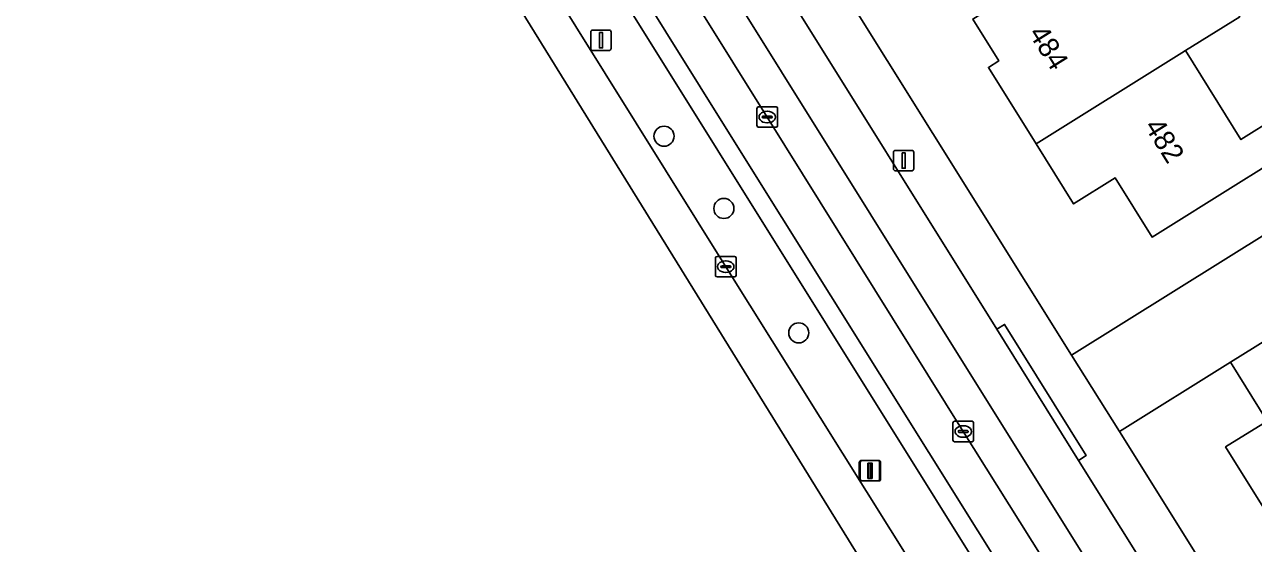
# Model space of a CAD drawing. Extents: x 159664 to 160323, y 385312 to 386115.
# Drawn here: x 159812.8 to 159872.7, y 385585.5 to 385610.9 of the extents above; entities that cross this region are included whole.
import ezdxf

# ---------------------------------------------------------------- set-up
doc = ezdxf.new("R2010")
doc.units = 0
for name, color, linetype in [('IMGEO_Berm_groen', 7, 'Continuous'), ('IMGEO_Boom', 7, 'Continuous'), ('IMGEO_Erf', 7, 'Continuous'), ('IMGEO_Fietspad_gesloten', 7, 'Continuous'), ('IMGEO_Kolk', 7, 'Continuous'), ('IMGEO_Lichtmast', 7, 'Continuous'), ('IMGEO_Pand', 7, 'Continuous'), ('IMGEO_Pand_nummerreeks', 7, 'Continuous'), ('IMGEO_Parkeervlak_open', 7, 'Continuous'), ('IMGEO_Rijbaan_lokaal_open', 7, 'Continuous'), ('IMGEO_Rijbaan_regionaal_gesloten', 7, 'Continuous'), ('IMGEO_Voetpad_open', 7, 'Continuous')]:
    doc.layers.add(name, color=color, linetype=linetype)

msp = doc.modelspace()

# ---------------------------------------------------------------- linework, layer by layer
at = {"layer": 'IMGEO_Berm_groen'}
for points in [[(159846.627, 385604.709), (159833.243, 385626.143), (159807.631, 385667.282), (159806.941, 385666.857), (159814.156, 385651.736), (159814.529, 385651.059), (159816.223, 385648.36), (159826.472, 385631.922), (159836.763, 385615.483), (159847.008, 385599.042), (159857.295, 385582.597), (159867.603, 385566.167), (159877.784, 385549.723), (159885.92, 385536.669), (159886.916, 385535.078)], [(159876.309, 385558.909), (159875.537, 385558.415), (159867.868, 385570.698), (159846.627, 385604.709)]]:
    msp.add_lwpolyline(points, dxfattribs=at)
at = {"layer": 'IMGEO_Boom'}
for centre in [(159843.999, 385605.406), (159846.916, 385601.882), (159850.565, 385595.815)]:
    msp.add_circle(centre, 0.489, dxfattribs=at)
at = {"layer": 'IMGEO_Erf'}
msp.add_lwpolyline([(159884.653, 385626.763), (159878.162, 385637.111), (159876.173, 385637.213), (159875.976, 385637.489), (159876.848, 385639.206), (159870.177, 385649.841), (159864.753, 385646.292), (159863.207, 385648.655), (159868.631, 385652.204), (159868.368, 385652.606), (159839.054, 385634.423), (159863.871, 385594.734), (159893.561, 385613.299)], close=True, dxfattribs=at)
for points in [[(159872.995, 385603.734), (159872.011, 385603.118), (159867.795, 385600.486), (159865.993, 385603.369), (159863.969, 385602.105), (159862.136, 385605.04), (159859.81, 385608.763), (159860.319, 385609.081), (159859.046, 385611.118)], [(159872.065, 385611.237), (159869.414, 385609.582), (159872.124, 385605.243), (159873.887, 385606.344)], [(159875.549, 385583.563), (159873.206, 385587.314), (159871.373, 385590.249), (159873.403, 385591.515), (159871.612, 385594.38), (159866.206, 385591), (159867.78, 385588.482), (159889.403, 385553.858)]]:
    msp.add_lwpolyline(points, dxfattribs=at)
at = {"layer": 'IMGEO_Fietspad_gesloten'}
msp.add_lwpolyline([(159864.207, 385589.594), (159860.229, 385595.988), (159838.744, 385630.408), (159834.781, 385636.775), (159814.499, 385669.276), (159812.581, 385668.063), (159836.817, 385629.225), (159858.356, 385594.735), (159882.933, 385555.398), (159884.847, 385556.58)], close=True, dxfattribs=at)
at = {"layer": 'IMGEO_Kolk'}
for p, q in [((159848.531, 385605.915), (159848.531, 385606.767)), ((159848.606, 385606.841), (159849.458, 385606.841)), ((159849.019, 385606.621), (159849.044, 385606.621)), ((159849.532, 385606.767), (159849.532, 385605.915)), ((159848.79, 385606.335), (159848.79, 385606.347)), ((159849.228, 385606.298), (159848.83, 385606.298)), ((159848.833, 385606.384), (159849.231, 385606.384)), ((159849.042, 385606.061), (159849.017, 385606.061)), ((159849.274, 385606.347), (159849.274, 385606.335)), ((159849.458, 385605.841), (159848.606, 385605.841)), ((159846.507, 385598.617), (159846.507, 385599.469)), ((159846.582, 385599.543), (159847.434, 385599.543)), ((159847.508, 385599.469), (159847.508, 385598.617)), ((159846.766, 385599.037), (159846.766, 385599.049)), ((159847.204, 385599), (159846.806, 385599)), ((159846.809, 385599.086), (159847.207, 385599.086)), ((159846.995, 385599.323), (159847.02, 385599.323)), ((159847.25, 385599.049), (159847.25, 385599.037)), ((159847.434, 385598.543), (159846.582, 385598.543)), ((159847.018, 385598.763), (159846.993, 385598.763)), ((159858.086, 385590.579), (159858.086, 385591.431)), ((159858.161, 385591.505), (159859.013, 385591.505)), ((159858.345, 385590.999), (159858.345, 385591.011)), ((159858.388, 385591.048), (159858.786, 385591.048)), ((159858.574, 385591.285), (159858.599, 385591.285)), ((159858.829, 385591.011), (159858.829, 385590.999)), ((159859.087, 385591.431), (159859.087, 385590.579)), ((159859.013, 385590.505), (159858.161, 385590.505)), ((159858.783, 385590.962), (159858.385, 385590.962)), ((159858.597, 385590.725), (159858.572, 385590.725))]:
    msp.add_line(p, q, dxfattribs=at)
for points in [[(159848.531, 385605.915), (159848.531, 385606.767)], [(159848.606, 385606.841), (159849.458, 385606.841)], [(159849.532, 385606.767), (159849.532, 385605.915)], [(159849.458, 385605.841), (159848.606, 385605.841)], [(159846.507, 385598.617), (159846.507, 385599.469)], [(159846.582, 385599.543), (159847.434, 385599.543)], [(159847.508, 385599.469), (159847.508, 385598.617)], [(159847.434, 385598.543), (159846.582, 385598.543)], [(159858.086, 385590.579), (159858.086, 385591.431)], [(159858.161, 385591.505), (159859.013, 385591.505)], [(159859.087, 385591.431), (159859.087, 385590.579)], [(159859.013, 385590.505), (159858.161, 385590.505)]]:
    msp.add_lwpolyline(points, dxfattribs=at)
for centre, radius, start, end in [((159848.608, 385606.765), 0.0765, 91.55205, 178.44795), ((159848.608, 385606.765), 0.0765, 91.55205, 178.44795), ((159849.456, 385606.765), 0.0765, 1.55205, 88.44795), ((159849.456, 385606.765), 0.0765, 1.55205, 88.44795), ((159848.83, 385606.344), 0.0403, 85.87752, 175.75265), ((159848.827, 385606.334), 0.0366, 178.93798, 274.71019), ((159849.231, 385606.341), 0.043, 264.86636, 352.45326), ((159849.235, 385606.346), 0.0386, 1.73085, 96.63898), ((159848.608, 385605.917), 0.0765, 181.55205, 268.44795), ((159848.608, 385605.917), 0.0765, 181.55205, 268.44795), ((159849.456, 385605.917), 0.0765, 271.55205, 358.44795), ((159849.456, 385605.917), 0.0765, 271.55205, 358.44795), ((159846.584, 385599.467), 0.0765, 91.55205, 178.44795), ((159846.584, 385599.467), 0.0765, 91.55205, 178.44795), ((159847.432, 385599.467), 0.0765, 1.55205, 88.44795), ((159847.432, 385599.467), 0.0765, 1.55205, 88.44795), ((159846.806, 385599.046), 0.0403, 85.87752, 175.75265), ((159846.803, 385599.036), 0.0366, 178.93798, 274.71019), ((159847.207, 385599.043), 0.043, 264.86636, 352.45326), ((159847.211, 385599.048), 0.0386, 1.73085, 96.63898), ((159846.584, 385598.619), 0.0765, 181.55205, 268.44795), ((159846.584, 385598.619), 0.0765, 181.55205, 268.44795), ((159847.432, 385598.619), 0.0765, 271.55205, 358.44795), ((159847.432, 385598.619), 0.0765, 271.55205, 358.44795), ((159858.163, 385591.429), 0.0765, 91.55205, 178.44795), ((159858.163, 385591.429), 0.0765, 91.55205, 178.44795), ((159858.385, 385591.008), 0.0403, 85.87752, 175.75265), ((159858.79, 385591.01), 0.0386, 1.73085, 96.63898), ((159859.011, 385591.429), 0.0765, 1.55205, 88.44795), ((159859.011, 385591.429), 0.0765, 1.55205, 88.44795), ((159858.163, 385590.581), 0.0765, 181.55205, 268.44795), ((159858.163, 385590.581), 0.0765, 181.55205, 268.44795), ((159858.382, 385590.998), 0.0366, 178.93798, 274.71019), ((159858.786, 385591.005), 0.043, 264.86636, 352.45326), ((159859.011, 385590.581), 0.0765, 271.55205, 358.44795), ((159859.011, 385590.581), 0.0765, 271.55205, 358.44795)]:
    msp.add_arc(centre, radius, start, end, dxfattribs=at)
for centre, major_axis, ratio, start_param, end_param in [((159849.018, 385606.341), (-0.387, 0.002), 0.722429, 4.712389, 7.853982), ((159849.043, 385606.341), (-0.39, 0.002), 0.717154, 1.570796, 4.712389), ((159846.994, 385599.043), (-0.387, 0.002), 0.722429, 4.712389, 7.853982), ((159847.019, 385599.043), (-0.39, 0.002), 0.717154, 1.570796, 4.712389), ((159858.573, 385591.005), (-0.387, 0.002), 0.722429, 4.712389, 7.853982), ((159858.598, 385591.005), (-0.39, 0.002), 0.717154, 1.570796, 4.712389)]:
    msp.add_ellipse(centre, major_axis=major_axis, ratio=ratio, start_param=start_param, end_param=end_param, dxfattribs=at)
at = {"layer": 'IMGEO_Lichtmast'}
for p, q in [((159840.43, 385609.687), (159840.43, 385610.487)), ((159840.43, 385610.487), (159840.43, 385609.687)), ((159840.53, 385610.587), (159841.32, 385610.587)), ((159841.32, 385610.587), (159840.53, 385610.587)), ((159841.42, 385610.487), (159841.42, 385609.687)), ((159841.42, 385609.687), (159841.42, 385610.487)), ((159841.32, 385609.587), (159840.53, 385609.587)), ((159840.53, 385609.587), (159841.32, 385609.587)), ((159855.186, 385603.818), (159855.186, 385604.618)), ((159855.186, 385604.618), (159855.186, 385603.818)), ((159855.286, 385604.718), (159856.076, 385604.718)), ((159856.076, 385604.718), (159855.286, 385604.718)), ((159856.176, 385604.618), (159856.176, 385603.818)), ((159856.176, 385603.818), (159856.176, 385604.618)), ((159856.076, 385603.718), (159855.286, 385603.718)), ((159855.286, 385603.718), (159856.076, 385603.718)), ((159853.515, 385588.691), (159853.515, 385589.491)), ((159853.515, 385589.491), (159853.515, 385588.691)), ((159853.569, 385588.693), (159853.569, 385589.493)), ((159853.569, 385589.493), (159853.569, 385588.693)), ((159853.615, 385589.591), (159854.405, 385589.591)), ((159854.405, 385589.591), (159853.615, 385589.591)), ((159853.669, 385589.593), (159854.459, 385589.593)), ((159854.459, 385589.593), (159853.669, 385589.593)), ((159854.505, 385589.491), (159854.505, 385588.691)), ((159854.505, 385588.691), (159854.505, 385589.491)), ((159854.559, 385589.493), (159854.559, 385588.693)), ((159854.559, 385588.693), (159854.559, 385589.493)), ((159854.405, 385588.591), (159853.615, 385588.591)), ((159853.615, 385588.591), (159854.405, 385588.591)), ((159854.459, 385588.593), (159853.669, 385588.593)), ((159853.669, 385588.593), (159854.459, 385588.593))]:
    msp.add_line(p, q, dxfattribs=at)
for points in [[(159840.85, 385610.462), (159841, 385610.462), (159841, 385609.712), (159840.85, 385609.712), (159840.85, 385610.462)], [(159855.606, 385604.593), (159855.756, 385604.593), (159855.756, 385603.843), (159855.606, 385603.843), (159855.606, 385604.593)], [(159853.935, 385589.466), (159854.085, 385589.466), (159854.085, 385588.716), (159853.935, 385588.716), (159853.935, 385589.466)], [(159853.989, 385589.468), (159854.139, 385589.468), (159854.139, 385588.718), (159853.989, 385588.718), (159853.989, 385589.468)]]:
    msp.add_lwpolyline(points, dxfattribs=at)
for centre, start, end in [((159840.53, 385610.487), 90, 180), ((159840.53, 385610.487), 90, 180), ((159841.32, 385610.487), 0, 90), ((159841.32, 385610.487), 360, 90), ((159840.53, 385609.687), 180, 270), ((159840.53, 385609.687), 180, 270), ((159841.32, 385609.687), 270, 0), ((159841.32, 385609.687), 270, 0), ((159855.286, 385604.618), 90, 180), ((159855.286, 385604.618), 90, 180), ((159856.076, 385604.618), 0, 90), ((159856.076, 385604.618), 360, 90), ((159855.286, 385603.818), 180, 270), ((159855.286, 385603.818), 180, 270), ((159856.076, 385603.818), 270, 0), ((159856.076, 385603.818), 270, 0), ((159853.615, 385589.491), 90, 180), ((159853.615, 385589.491), 90, 180), ((159853.669, 385589.493), 90, 180), ((159853.669, 385589.493), 90, 180), ((159854.405, 385589.491), 0, 90), ((159854.405, 385589.491), 360, 90), ((159854.459, 385589.493), 0, 90), ((159854.459, 385589.493), 360, 90), ((159853.615, 385588.691), 180, 270), ((159853.615, 385588.691), 180, 270), ((159853.669, 385588.693), 180, 270), ((159853.669, 385588.693), 180, 270), ((159854.405, 385588.691), 270, 0), ((159854.405, 385588.691), 270, 0), ((159854.459, 385588.693), 270, 0), ((159854.459, 385588.693), 270, 0)]:
    msp.add_arc(centre, 0.1, start, end, dxfattribs=at)
at = {"layer": 'IMGEO_Pand'}
for points in [[(159872.156, 385616.5), (159870.898, 385618.515), (159866.152, 385615.553), (159859.046, 385611.118), (159860.319, 385609.081), (159859.81, 385608.763), (159862.136, 385605.04), (159869.236, 385609.471), (159869.414, 385609.582), (159872.065, 385611.237), (159871.726, 385611.779), (159869.725, 385614.982)], [(159869.236, 385609.471), (159862.136, 385605.04), (159863.969, 385602.105), (159865.993, 385603.369), (159867.795, 385600.486), (159872.011, 385603.118), (159872.995, 385603.734), (159877.358, 385606.535), (159875.856, 385608.938), (159873.274, 385607.325), (159873.887, 385606.344), (159872.124, 385605.243), (159869.414, 385609.582)], [(159880.976, 385596.854), (159882.76, 385597.969), (159881.256, 385600.374), (159880.347, 385599.819), (159876.873, 385597.7), (159875.816, 385597.006), (159871.612, 385594.38), (159873.403, 385591.515), (159871.373, 385590.249), (159873.206, 385587.314), (159880.312, 385591.758), (159880.464, 385591.853), (159883.079, 385593.489)]]:
    msp.add_lwpolyline(points, close=True, dxfattribs=at)
at = {"layer": 'IMGEO_Parkeervlak_open'}
msp.add_lwpolyline([(159876.789, 385558.511), (159879.509, 385557.226), (159879.919, 385556.907), (159877.444, 385560.856), (159868.07, 385575.869), (159858.587, 385591.005), (159849.033, 385606.343), (159839.142, 385622.188), (159829.027, 385638.425), (159819.599, 385653.501), (159811.099, 385667.149), (159811.345, 385666.377), (159811.461, 385663.059), (159811.616, 385662.57), (159834.377, 385626.089), (159847.356, 385605.269), (159866.456, 385574.693), (159876.309, 385558.909)], dxfattribs=at)
at = {"layer": 'IMGEO_Rijbaan_lokaal_open'}
msp.add_lwpolyline([(159881.463, 385554.46), (159882.933, 385555.398), (159858.356, 385594.735), (159836.817, 385629.225), (159812.581, 385668.063), (159811.099, 385667.149), (159819.599, 385653.501), (159829.027, 385638.425), (159839.142, 385622.188), (159849.033, 385606.343), (159858.587, 385591.005), (159868.07, 385575.869), (159877.444, 385560.856), (159879.919, 385556.907)], close=True, dxfattribs=at)
at = {"layer": 'IMGEO_Rijbaan_regionaal_gesloten'}
for points in [[(159722.474, 385795.185), (159793.146, 385682.519), (159877.337, 385546.343)], [(159857.295, 385582.597), (159847.008, 385599.042), (159836.763, 385615.483), (159826.472, 385631.922), (159816.223, 385648.36), (159814.529, 385651.059), (159814.156, 385651.736), (159811.019, 385656.607), (159780.739, 385705.042), (159780.646, 385705.182), (159770.872, 385720.842), (159761.118, 385736.492), (159752.689, 385750), (159751.4, 385752.066), (159741.681, 385767.621)]]:
    msp.add_lwpolyline(points, dxfattribs=at)
at = {"layer": 'IMGEO_Voetpad_open'}
for points in [[(159785.658, 385704.051), (159766.08, 385735.395), (159756.947, 385750), (159733.281, 385787.847), (159732.512, 385787.38), (159743.134, 385770.363), (159755.872, 385750), (159765.302, 385734.925), (159787.841, 385698.811), (159786.921, 385698.214), (159791.432, 385693.325), (159792.033, 385692.538), (159792.121, 385692.388), (159802.957, 385675.162), (159803.047, 385675.001), (159803.399, 385674.287), (159806.941, 385666.857), (159807.631, 385667.282), (159833.243, 385626.143), (159846.627, 385604.709), (159867.868, 385570.698)], [(159866.456, 385574.693), (159847.356, 385605.269), (159834.377, 385626.089), (159811.616, 385662.57), (159811.461, 385663.059), (159811.345, 385666.377), (159811.099, 385667.149), (159810.189, 385668.56), (159789.895, 385700.988)], [(159867.78, 385588.482), (159866.206, 385591), (159863.871, 385594.734), (159839.054, 385634.423), (159838.431, 385635.419), (159836.764, 385638.085), (159814.987, 385673.071)], [(159812.9, 385671.872), (159813.624, 385670.711), (159814.499, 385669.276), (159834.781, 385636.775), (159835.156, 385637.017), (159839.139, 385630.643), (159838.744, 385630.408), (159860.229, 385595.988), (159860.6, 385596.225), (159864.586, 385589.841), (159864.207, 385589.594), (159884.847, 385556.58), (159885.751, 385555.181), (159895.309, 385539.901), (159895.535, 385539.314), (159896.144, 385537.71), (159901.374, 385524.677)], [(159868.631, 385652.204), (159870.177, 385649.841), (159876.848, 385639.206), (159875.976, 385637.489), (159876.173, 385637.213), (159878.162, 385637.111), (159884.653, 385626.763), (159893.561, 385613.299), (159863.871, 385594.734), (159866.206, 385591), (159871.612, 385594.38), (159875.816, 385597.006), (159876.873, 385597.7), (159880.347, 385599.819), (159878.895, 385602.141), (159889.724, 385608.912), (159894.754, 385612.057), (159897.209, 385608.289), (159900.269, 385603.594), (159899.833, 385603.309), (159907.52, 385590.473)], [(159906.565, 385526.327), (159891.585, 385550.364), (159890.065, 385552.798), (159889.403, 385553.858), (159867.78, 385588.482)]]:
    msp.add_lwpolyline(points, dxfattribs=at)
msp.add_lwpolyline([(159864.207, 385589.594), (159864.586, 385589.841), (159860.6, 385596.225), (159860.229, 385595.988)], close=True, dxfattribs=at)

# ---------------------------------------------------------------- texts
at = {"layer": 'IMGEO_Pand_nummerreeks'}
for s, rotation, p in [('484', 301.98802, (159861.744, 385610.424)), ('482', 302.01294, (159867.389, 385605.89))]:
    msp.add_text(s, height=1, rotation=rotation, dxfattribs=at).set_placement(p)

doc.saveas('drawing.dxf')
